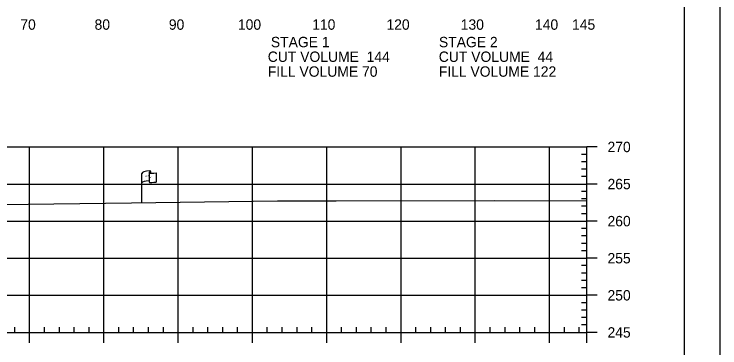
# Model space of a CAD drawing. Extents: x 1365647 to 1367999, y 387113 to 400173.
# Drawn here: x 1365962 to 1366057, y 394094.1 to 394139.1 of the extents above; entities that cross this region are included whole.
import ezdxf

# ---------------------------------------------------------------- set-up
doc = ezdxf.new("R2010")
doc.units = 0
for name, color, linetype in [('E_Existing ROW', 7, 'Continuous'), ('R_Axis', 7, 'Continuous'), ('R_Axis Annot', 7, 'Continuous'), ('R_Border', 7, 'Continuous'), ('R_Exist Surface', 7, 'Continuous'), ('R_Grid', 7, 'Continuous'), ('R_No Plot', 7, 'Continuous')]:
    doc.layers.add(name, color=color, linetype=linetype)

msp = doc.modelspace()

# ---------------------------------------------------------------- linework, layer by layer
at = {"layer": 'E_Existing ROW'}
for p, q in [((1365979.191, 394113.687), (1365979.191, 394117.638)), ((1365980.186, 394117.732), (1365980.186, 394117.719)), ((1365980.186, 394117.719), (1365980.186, 394116.492)), ((1365980.354, 394117.888), (1365980.354, 394117.648)), ((1365981.121, 394117.695), (1365981.121, 394116.455))]:
    msp.add_line(p, q, dxfattribs=at)
for centre, radius, start, end in [((1365980.264, 394117.733), 0.078, 88.6458, 274.28284), ((1365980.275, 394117.888), 0.0783, 263.07118, 93.95638), ((1365980.264, 394116.492), 0.0783, 180, 273.95638)]:
    msp.add_arc(centre, radius, start, end, dxfattribs=at)
for centre, major_axis, ratio, start_param, end_param in [((1365980.773, 394117.681), (-1.582, -0.043), 0.19887, 5.030368, 6.283185), ((1365981.48, 394117.797), (-1.227, -0.134), 0.052933, 0.159456, 1.268315), ((1365980.767, 394116.363), (-1.582, -0.043), 0.19887, 5.083035, 6.194897), ((1365981.48, 394116.557), (-1.227, -0.134), 0.052933, 0.159456, 1.268315)]:
    msp.add_ellipse(centre, major_axis=major_axis, ratio=ratio, start_param=start_param, end_param=end_param, dxfattribs=at)
at = {"layer": 'R_Axis'}
for p, q in [((1366039.095, 394096.195), (1366039.095, 394121.195)), ((1366040.495, 394121.195), (1366039.095, 394121.195)), ((1366039.095, 394120.195), (1366038.395, 394120.195)), ((1366039.095, 394119.195), (1366038.395, 394119.195)), ((1366039.095, 394118.195), (1366038.395, 394118.195)), ((1366039.095, 394117.195), (1366038.395, 394117.195)), ((1366040.495, 394116.195), (1366039.095, 394116.195)), ((1366039.095, 394115.195), (1366038.395, 394115.195)), ((1366039.095, 394114.195), (1366038.395, 394114.195)), ((1366039.095, 394113.195), (1366038.395, 394113.195)), ((1366039.095, 394112.195), (1366038.395, 394112.195)), ((1366040.495, 394111.195), (1366039.095, 394111.195)), ((1366039.095, 394110.195), (1366038.395, 394110.195)), ((1366039.095, 394109.195), (1366038.395, 394109.195)), ((1366039.095, 394108.195), (1366038.395, 394108.195)), ((1366039.095, 394107.195), (1366038.395, 394107.195)), ((1366040.495, 394106.195), (1366039.095, 394106.195)), ((1366039.095, 394105.195), (1366038.395, 394105.195)), ((1366039.095, 394104.195), (1366038.395, 394104.195)), ((1366039.095, 394103.195), (1366038.395, 394103.195)), ((1366039.095, 394102.195), (1366038.395, 394102.195)), ((1366040.495, 394101.195), (1366039.095, 394101.195)), ((1366039.095, 394100.195), (1366038.395, 394100.195)), ((1366039.095, 394099.195), (1366038.395, 394099.195)), ((1366039.095, 394098.195), (1366038.395, 394098.195)), ((1365962.095, 394096.195), (1365962.095, 394096.895)), ((1365966.095, 394096.195), (1365966.095, 394096.895)), ((1365968.095, 394096.195), (1365968.095, 394096.895)), ((1365970.095, 394096.195), (1365970.095, 394096.895)), ((1365972.095, 394096.195), (1365972.095, 394096.895)), ((1365976.095, 394096.195), (1365976.095, 394096.895)), ((1365978.095, 394096.195), (1365978.095, 394096.895)), ((1365980.095, 394096.195), (1365980.095, 394096.895)), ((1365982.095, 394096.195), (1365982.095, 394096.895)), ((1365986.095, 394096.195), (1365986.095, 394096.895)), ((1365988.095, 394096.195), (1365988.095, 394096.895)), ((1365990.095, 394096.195), (1365990.095, 394096.895)), ((1365992.095, 394096.195), (1365992.095, 394096.895)), ((1365996.095, 394096.195), (1365996.095, 394096.895)), ((1365998.095, 394096.195), (1365998.095, 394096.895)), ((1366000.095, 394096.195), (1366000.095, 394096.895)), ((1366002.095, 394096.195), (1366002.095, 394096.895)), ((1366006.095, 394096.195), (1366006.095, 394096.895)), ((1366008.095, 394096.195), (1366008.095, 394096.895)), ((1366010.095, 394096.195), (1366010.095, 394096.895)), ((1366012.095, 394096.195), (1366012.095, 394096.895)), ((1366016.095, 394096.195), (1366016.095, 394096.895)), ((1366018.095, 394096.195), (1366018.095, 394096.895)), ((1366020.095, 394096.195), (1366020.095, 394096.895)), ((1366022.095, 394096.195), (1366022.095, 394096.895)), ((1366026.095, 394096.195), (1366026.095, 394096.895)), ((1366028.095, 394096.195), (1366028.095, 394096.895)), ((1366030.095, 394096.195), (1366030.095, 394096.895)), ((1366032.095, 394096.195), (1366032.095, 394096.895)), ((1366036.095, 394096.195), (1366036.095, 394096.895)), ((1366038.095, 394096.195), (1366038.095, 394096.895)), ((1366039.095, 394097.195), (1366038.395, 394097.195)), ((1365749.095, 394096.195), (1366039.095, 394096.195)), ((1365964.095, 394094.795), (1365964.095, 394096.195)), ((1365974.095, 394094.795), (1365974.095, 394096.195)), ((1365984.095, 394094.795), (1365984.095, 394096.195)), ((1365994.095, 394094.795), (1365994.095, 394096.195)), ((1366004.095, 394094.795), (1366004.095, 394096.195)), ((1366014.095, 394094.795), (1366014.095, 394096.195)), ((1366024.095, 394094.795), (1366024.095, 394096.195)), ((1366034.095, 394094.795), (1366034.095, 394096.195)), ((1366039.095, 394094.795), (1366039.095, 394096.195)), ((1366040.495, 394096.195), (1366039.095, 394096.195))]:
    msp.add_line(p, q, dxfattribs=at)
at = {"layer": 'R_Border'}
msp.add_line((1366052.275, 393990.195), (1366052.275, 394195.655), dxfattribs=at)
at = {"layer": 'R_Exist Surface'}
msp.add_lwpolyline([(1365960.404, 394113.444), (1365977.825, 394113.669), (1365997.464, 394113.932), (1366005.349, 394113.941), (1366026.632, 394113.976), (1366039.095, 394113.952)], dxfattribs=at)
at = {"layer": 'R_Grid'}
for p, q in [((1365749.095, 394121.195), (1366039.095, 394121.195)), ((1365964.095, 394096.195), (1365964.095, 394121.195)), ((1365974.095, 394096.195), (1365974.095, 394121.195)), ((1365984.095, 394096.195), (1365984.095, 394121.195)), ((1365994.095, 394096.195), (1365994.095, 394121.195)), ((1366004.095, 394096.195), (1366004.095, 394121.195)), ((1366014.095, 394096.195), (1366014.095, 394121.195)), ((1366024.095, 394096.195), (1366024.095, 394121.195)), ((1366034.095, 394096.195), (1366034.095, 394121.195)), ((1366039.095, 394096.195), (1366039.095, 394121.195)), ((1365749.095, 394116.195), (1366039.095, 394116.195)), ((1365749.095, 394111.195), (1366039.095, 394111.195)), ((1365749.095, 394106.195), (1366039.095, 394106.195)), ((1365749.095, 394101.195), (1366039.095, 394101.195)), ((1365749.095, 394096.195), (1366039.095, 394096.195))]:
    msp.add_line(p, q, dxfattribs=at)
at = {"layer": 'R_No Plot'}
msp.add_lwpolyline([(1365723.687, 394199.549), (1366057.027, 394199.549), (1366057.027, 393986.212), (1365723.687, 393986.212)], close=True, dxfattribs=at)

# ---------------------------------------------------------------- texts
at = {"layer": 'E_Existing ROW'}
for s, height, rotation, p in [('R ', 0.2, 9.98841, (1365979.71, 394117.139)), (' O', 0.2, 9.98841, (1365979.856, 394117.184)), ('DWB 11-9-07', 0.001, 90, (1365980.353, 394117.648)), ('W', 0.2, 351.17882, (1365980.186, 394117.015)), ('DWB 11-9-07', 0.001, 5.07169, (1365981.111, 394116.454)), ('DWB 11-9-07', 0.001, 90, (1365979.19, 394113.687))]:
    msp.add_text(s, height=height, rotation=rotation, dxfattribs=at).set_placement(p)
at = {"layer": 'R_Axis Annot'}
for s, p in [('70', (1365962.833, 394136.995)), ('80', (1365972.833, 394136.995)), ('90', (1365982.833, 394136.995)), ('100', (1365992.133, 394136.995)), ('110', (1366002.133, 394136.995)), ('120', (1366012.133, 394136.995)), ('130', (1366022.133, 394136.995)), ('140', (1366032.133, 394136.995)), ('145', (1366037.121, 394136.995)), ('STAGE 1', (1365996.57, 394134.636)), ('STAGE 2', (1366019.198, 394134.636)), ('CUT VOLUME  144', (1365996.152, 394132.661)), ('CUT VOLUME  44', (1366019.178, 394132.661)), ('FILL VOLUME 70', (1365996.152, 394130.661)), ('FILL VOLUME 122', (1366019.178, 394130.661)), ('270', (1366041.895, 394120.495)), ('265', (1366041.895, 394115.495)), ('260', (1366041.895, 394110.495)), ('255', (1366041.895, 394105.495)), ('250', (1366041.895, 394100.495)), ('245', (1366041.895, 394095.495))]:
    msp.add_text(s, height=1.4, dxfattribs=at).set_placement(p)

doc.saveas('drawing.dxf')
